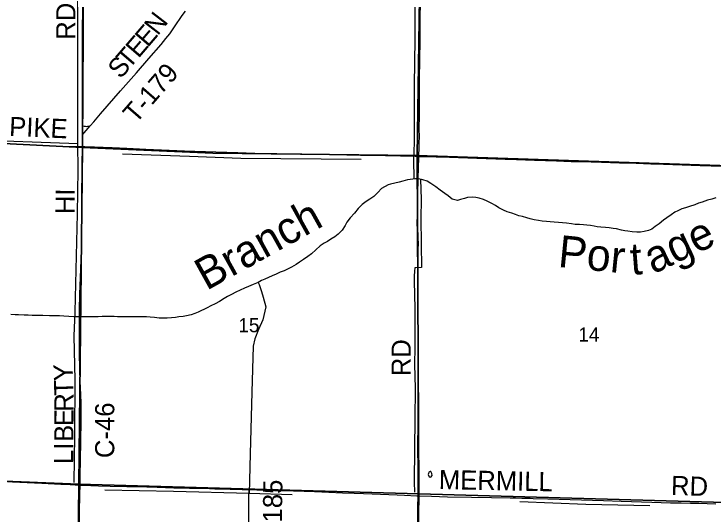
# Model space of a CAD drawing. Extents: x 1443599 to 1910620, y 1028088 to 1361369.
# Drawn here: x 1635252 to 1646210, y 1203271 to 1211112 of the extents above; entities that cross this region are included whole.
import ezdxf

# ---------------------------------------------------------------- set-up
doc = ezdxf.new("R2010")
doc.units = 0
for name, color, linetype in [('GM_X_County_Road', 7, 'Continuous'), ('GM_X_County_Road_Text', 7, 'Continuous'), ('GM_X_Major_River', 7, 'Continuous'), ('GM_X_Major_River_Text', 7, 'Continuous'), ('GM_X_Minor_Lake', 7, 'Continuous'), ('GM_X_Minor_River', 7, 'Continuous'), ('GM_X_Section', 7, 'Continuous'), ('GM_X_Section_Text', 7, 'Continuous'), ('GM_X_Township_Road', 7, 'Continuous'), ('GM_X_Township_Road_Text', 7, 'Continuous')]:
    doc.layers.add(name, color=color, linetype=linetype)

msp = doc.modelspace()

# ---------------------------------------------------------------- linework, layer by layer
at = {"layer": 'GM_X_County_Road'}
for points in [[(1636326, 1209364), (1636326, 1209402), (1636324, 1209664), (1636322, 1209911), (1636323, 1210239), (1636327, 1210830), (1636329, 1211223), (1636328, 1211667), (1636328, 1211831), (1636328, 1212060), (1636329, 1212471), (1636332, 1212848), (1636336, 1213242), (1636343, 1213685), (1636345, 1213980), (1636346, 1214309), (1636346, 1214359)], [(1636327, 1209223), (1636327, 1209238), (1636326, 1209364)], [(1636324, 1209037), (1636326, 1209139), (1636327, 1209223)], [(1636286, 1203739), (1636289, 1203889), (1636292, 1204135), (1636296, 1204414), (1636301, 1204758), (1636302, 1205021), (1636299, 1205152), (1636290, 1205366), (1636284, 1205546), (1636277, 1205808), (1636275, 1206136), (1636277, 1206333), (1636279, 1206481), (1636285, 1206727), (1636298, 1207121), (1636307, 1207416), (1636310, 1207629), (1636312, 1207859), (1636313, 1208187), (1636317, 1208745), (1636324, 1209037)], [(1630963, 1203950), (1631114, 1203944), (1631852, 1203916), (1632213, 1203905), (1632607, 1203891), (1633066, 1203876), (1633263, 1203871), (1633558, 1203859), (1633722, 1203854), (1633853, 1203850), (1634066, 1203841), (1634230, 1203834), (1634411, 1203827), (1634640, 1203820), (1634985, 1203805), (1635230, 1203792), (1635689, 1203770), (1635984, 1203755), (1636132, 1203748), (1636286, 1203739)], [(1636265, 1201763), (1636267, 1201969), (1636270, 1202215), (1636272, 1202395), (1636274, 1202625), (1636277, 1202920), (1636280, 1203380), (1636282, 1203528), (1636283, 1203593), (1636286, 1203739)], [(1636286, 1203739), (1636329, 1203737), (1636574, 1203728), (1636755, 1203725), (1637017, 1203719), (1637165, 1203715), (1637493, 1203707), (1637756, 1203699), (1638002, 1203692), (1638313, 1203684), (1638398, 1203682), (1638520, 1203679), (1638635, 1203676), (1638708, 1203674), (1638822, 1203672), (1638933, 1203668)], [(1638933, 1203668), (1639166, 1203659), (1639330, 1203655), (1639626, 1203647), (1639954, 1203637), (1640183, 1203629), (1640396, 1203620), (1640577, 1203614), (1640724, 1203610), (1640987, 1203599), (1641249, 1203587), (1641364, 1203581), (1641560, 1203572), (1641579, 1203572)], [(1641579, 1203572), (1641790, 1203564), (1642036, 1203556), (1642413, 1203549), (1642725, 1203545), (1643020, 1203540), (1643102, 1203538), (1643201, 1203536), (1643316, 1203533), (1643332, 1203533), (1643381, 1203531), (1643611, 1203525), (1644136, 1203509), (1644480, 1203499), (1644759, 1203489), (1645235, 1203472), (1645530, 1203464), (1645694, 1203460), (1645841, 1203457), (1645973, 1203454), (1646103, 1203450), (1646239, 1203448)]]:
    msp.add_lwpolyline(points, dxfattribs=at)
at = {"layer": 'GM_X_Major_River'}
for points in [[(1642533, 1208231), (1642483, 1208241), (1642425, 1208246), (1642353, 1208238), (1642303, 1208224), (1642243, 1208208), (1642192, 1208194), (1642113, 1208215), (1642047, 1208267), (1641995, 1208303), (1641925, 1208355), (1641857, 1208408), (1641779, 1208458), (1641719, 1208494), (1641651, 1208517), (1641585, 1208533), (1641537, 1208531), (1641495, 1208529), (1641411, 1208515), (1641340, 1208498), (1641284, 1208480), (1641214, 1208462), (1641144, 1208450), (1641108, 1208436), (1641003, 1208380), (1640949, 1208318), (1640885, 1208258), (1640823, 1208214), (1640764, 1208176), (1640702, 1208130), (1640642, 1208066), (1640580, 1207996), (1640513, 1207924), (1640463, 1207856), (1640437, 1207802), (1640390, 1207730), (1640328, 1207664), (1640272, 1207626), (1640210, 1207588), (1640159, 1207553), (1640107, 1207525), (1640043, 1207483), (1639979, 1207421), (1639910, 1207359), (1639852, 1207317), (1639784, 1207269), (1639720, 1207227), (1639668, 1207189), (1639597, 1207151), (1639533, 1207121), (1639479, 1207095), (1639419, 1207071), (1639355, 1207040), (1639294, 1207014), (1639238, 1206988), (1639178, 1206962), (1639124, 1206940), (1639074, 1206912), (1638997, 1206880), (1638921, 1206846), (1638861, 1206822), (1638795, 1206791), (1638725, 1206757), (1638656, 1206723), (1638594, 1206691), (1638540, 1206661), (1638468, 1206615), (1638402, 1206575), (1638331, 1206543), (1638277, 1206515), (1638137, 1206444), (1638085, 1206424), (1638024, 1206404), (1637954, 1206388), (1637900, 1206378), (1637830, 1206370), (1637780, 1206364), (1637719, 1206358), (1637652, 1206354), (1637595, 1206351), (1637525, 1206353), (1637453, 1206361), (1637385, 1206368), (1637327, 1206370), (1637253, 1206372), (1637137, 1206372), (1637063, 1206375), (1636989, 1206373), (1636939, 1206375), (1636874, 1206375), (1636818, 1206377), (1636760, 1206379), (1636684, 1206378), (1636630, 1206376), (1636570, 1206372), (1636496, 1206370), (1636442, 1206372), (1636392, 1206373), (1636336, 1206371), (1636191, 1206371), (1636109, 1206377)], [(1646238, 1208236), (1646177, 1208216), (1646109, 1208197), (1646025, 1208165), (1645967, 1208149), (1645907, 1208123), (1645824, 1208099), (1645762, 1208081), (1645708, 1208061), (1645646, 1208034), (1645594, 1208008), (1645540, 1207970), (1645473, 1207924), (1645419, 1207886), (1645349, 1207828), (1645289, 1207786), (1645236, 1207744), (1645184, 1207724), (1645118, 1207706), (1645060, 1207698), (1645000, 1207699), (1644930, 1207705), (1644862, 1207711), (1644812, 1207719), (1644760, 1207731), (1644685, 1207748), (1644631, 1207756), (1644567, 1207764), (1644511, 1207772), (1644439, 1207776), (1644383, 1207781), (1644333, 1207789), (1644279, 1207801), (1644221, 1207809), (1644165, 1207813), (1644103, 1207816), (1644039, 1207818), (1643977, 1207826), (1643902, 1207836), (1643840, 1207844), (1643778, 1207849), (1643710, 1207855), (1643644, 1207861), (1643588, 1207865), (1643520, 1207871), (1643462, 1207878), (1643392, 1207888), (1643330, 1207906), (1643278, 1207922), (1643212, 1207942), (1643154, 1207954), (1643102, 1207973), (1643046, 1207995), (1642974, 1208017), (1642912, 1208042), (1642844, 1208080), (1642788, 1208114), (1642732, 1208146), (1642660, 1208183), (1642602, 1208209), (1642533, 1208231)], [(1636109, 1206377), (1636031, 1206384), (1635967, 1206387), (1635913, 1206387), (1635862, 1206388), (1635807, 1206390), (1635703, 1206391), (1635629, 1206391), (1635583, 1206393), (1635536, 1206394), (1635472, 1206399), (1635409, 1206400), (1635324, 1206402), (1635270, 1206406), (1635204, 1206410)]]:
    msp.add_lwpolyline(points, dxfattribs=at)
at = {"layer": 'GM_X_Minor_Lake'}
msp.add_line((1641743, 1203922), (1641735, 1203906), dxfattribs=at)
msp.add_lwpolyline([(1641735, 1203906), (1641749, 1203868), (1641777, 1203862), (1641799, 1203888), (1641791, 1203922), (1641777, 1203950), (1641765, 1203954), (1641745, 1203944), (1641743, 1203922)], dxfattribs=at)
at = {"layer": 'GM_X_Minor_River'}
for points in [[(1636195, 1203782), (1636206, 1204512), (1636212, 1205388), (1636192, 1206068), (1636210, 1206453), (1636244, 1207985), (1636257, 1208675), (1636252, 1209078), (1636250, 1211116), (1636260, 1212297), (1636252, 1212329), (1636234, 1212353), (1636206, 1212359), (1636096, 1212364), (1635074, 1212403), (1635032, 1212407), (1635012, 1212419), (1634992, 1212473), (1635000, 1213063), (1633656, 1213123), (1633682, 1214414), (1631399, 1214513)], [(1641515, 1208530), (1641512, 1208832), (1641523, 1209103), (1641520, 1209636), (1641523, 1209997), (1641530, 1210717), (1641531, 1211301), (1641536, 1211507), (1641541, 1211802), (1641554, 1212189)], [(1636252, 1209078), (1634531, 1209143), (1632264, 1209266), (1631076, 1209326)], [(1636949, 1208924), (1637998, 1208885), (1638805, 1208854), (1640688, 1208840)], [(1641617, 1208525), (1641626, 1208208), (1641623, 1207919), (1641624, 1207508), (1641629, 1207145), (1641526, 1207137), (1641520, 1207085), (1641516, 1207009), (1641518, 1206931), (1641528, 1206502), (1641525, 1206133), (1641525, 1205900), (1641520, 1205627), (1641531, 1205256), (1641527, 1204765), (1641522, 1204310), (1641514, 1203786), (1641522, 1203630)], [(1639074, 1206912), (1639090, 1206881), (1639127, 1206767), (1639153, 1206681), (1639193, 1206531), (1639148, 1206328), (1639077, 1206174), (1639023, 1206030), (1638996, 1205912), (1638974, 1205192), (1638947, 1204231), (1638931, 1203607)], [(1639604, 1203587), (1638931, 1203607), (1637747, 1203639), (1636676, 1203662)], [(1643168, 1203484), (1644203, 1203439), (1645203, 1203418)]]:
    msp.add_lwpolyline(points, dxfattribs=at)
at = {"layer": 'GM_X_Section'}
for points in [[(1631066, 1214597), (1636357, 1214369), (1636323, 1209022), (1631058, 1209289)], [(1636357, 1214369), (1641642, 1214202), (1641565, 1208897), (1638364, 1208933), (1636323, 1209022)], [(1641642, 1214202), (1646994, 1214058), (1646934, 1208721), (1641565, 1208897)], [(1631058, 1209289), (1636323, 1209022), (1636269, 1203753), (1630978, 1203970)], [(1636323, 1209022), (1638364, 1208933), (1641565, 1208897), (1641589, 1203603), (1636269, 1203753)], [(1641565, 1208897), (1646934, 1208721), (1646935, 1203453), (1641589, 1203603)], [(1630978, 1203970), (1636269, 1203753), (1636212, 1198462), (1630935, 1198697)], [(1636269, 1203753), (1641589, 1203603), (1641511, 1198274), (1636212, 1198462)], [(1641589, 1203603), (1646935, 1203453), (1646877, 1198117), (1641511, 1198274)]]:
    msp.add_lwpolyline(points, close=True, dxfattribs=at)
at = {"layer": 'GM_X_Township_Road'}
for points in [[(1641590, 1208884), (1641590, 1208894), (1641594, 1209024), (1641596, 1209123), (1641598, 1209165), (1641597, 1209342), (1641598, 1209500), (1641599, 1209694), (1641599, 1209832), (1641601, 1210166), (1641604, 1210325), (1641606, 1210497), (1641608, 1210599), (1641610, 1210757), (1641611, 1210819), (1641612, 1210951), (1641612, 1211098), (1641614, 1211233)], [(1636446, 1209361), (1636501, 1209425), (1636608, 1209549), (1636921, 1209908), (1637170, 1210191), (1637364, 1210414), (1637557, 1210637), (1637630, 1210726), (1637690, 1210804), (1637766, 1210911), (1637887, 1211087), (1637935, 1211154)], [(1636326, 1209364), (1636349, 1209358), (1636367, 1209354), (1636384, 1209353), (1636402, 1209354), (1636419, 1209357), (1636446, 1209361)], [(1636327, 1209223), (1636351, 1209251), (1636383, 1209288), (1636446, 1209361)], [(1632364, 1209217), (1632380, 1209216), (1633118, 1209182), (1633691, 1209155), (1633888, 1209144), (1634134, 1209133), (1634511, 1209114), (1634740, 1209102), (1634937, 1209093), (1635347, 1209074), (1635544, 1209064), (1635773, 1209055), (1635953, 1209046), (1636101, 1209039), (1636216, 1209037), (1636324, 1209037)], [(1636324, 1209037), (1636363, 1209037), (1636511, 1209032), (1636790, 1209020), (1637019, 1209010), (1637314, 1208998), (1637560, 1208987), (1637921, 1208972), (1638413, 1208953), (1638757, 1208943), (1639020, 1208934), (1639364, 1208928), (1639561, 1208924), (1639758, 1208921), (1640234, 1208912), (1640463, 1208907), (1640677, 1208902), (1641070, 1208896), (1641530, 1208886), (1641590, 1208884)], [(1641579, 1203572), (1641579, 1203955), (1641578, 1204004), (1641577, 1204099), (1641576, 1204227), (1641576, 1204411), (1641577, 1204624), (1641578, 1204943), (1641577, 1205215), (1641577, 1205356), (1641577, 1205494), (1641578, 1205698), (1641579, 1206009), (1641579, 1206101), (1641578, 1206236), (1641580, 1206384), (1641580, 1206485), (1641578, 1206663), (1641577, 1206820), (1641577, 1207007), (1641576, 1207122), (1641579, 1207319), (1641580, 1207424), (1641582, 1207526), (1641580, 1207601), (1641579, 1207634), (1641578, 1207660), (1641577, 1207673), (1641572, 1207722), (1641568, 1207753), (1641567, 1207765), (1641566, 1207781), (1641565, 1207793), (1641565, 1207821), (1641566, 1207978), (1641567, 1208149), (1641570, 1208270), (1641577, 1208464), (1641580, 1208565), (1641584, 1208681), (1641590, 1208884)], [(1641590, 1208884), (1641664, 1208882), (1641858, 1208877), (1642071, 1208871), (1642497, 1208856), (1642940, 1208842), (1643120, 1208837), (1643399, 1208826), (1643744, 1208814), (1643973, 1208806), (1644285, 1208796), (1644449, 1208791), (1644728, 1208784), (1644990, 1208775), (1645220, 1208768), (1645417, 1208762), (1645712, 1208752), (1645991, 1208742), (1646335, 1208730), (1646778, 1208715), (1646909, 1208710), (1646985, 1208709)], [(1638920, 1202777), (1638925, 1202869), (1638925, 1203002), (1638927, 1203169), (1638930, 1203479), (1638930, 1203583), (1638932, 1203652), (1638933, 1203668)], [(1641536, 1200946), (1641538, 1201012), (1641538, 1201045), (1641540, 1201127), (1641541, 1201307), (1641543, 1201373), (1641546, 1201422), (1641546, 1201439), (1641543, 1201488), (1641549, 1201882), (1641549, 1202030), (1641558, 1202392), (1641561, 1202474), (1641570, 1202737), (1641575, 1202934), (1641575, 1203016), (1641575, 1203115), (1641574, 1203279), (1641576, 1203427), (1641578, 1203537), (1641579, 1203572)]]:
    msp.add_lwpolyline(points, dxfattribs=at)

# ---------------------------------------------------------------- texts
at = {"layer": 'GM_X_County_Road_Text'}
for s, rotation, p in [('RD', 90, (1636213, 1210709)), ('HI', 89.4157, (1636200, 1207978)), ('Y', 91.6796, (1636177, 1205369)), ('T', 91.9251, (1636184, 1205145)), ('R', 90.0096, (1636184, 1204888)), ('C-46', 90, (1636822, 1204162)), ('E', 89.5442, (1636183, 1204661)), ('B', 89.5358, (1636181, 1204415)), ('I', 89.5316, (1636180, 1204292)), ('L', 89.5329, (1636178, 1204067)), ('MERMILL', 358.8186, (1641900, 1203678)), ('RD', 358.041, (1645533, 1203586))]:
    msp.add_text(s, height=300, rotation=rotation, dxfattribs=at).set_placement(p)
at = {"layer": 'GM_X_Major_River_Text'}
for s, height, rotation, p in [('Branch', 500.3, 28.9782, (1638265, 1206777)), ('age', 500.3, 25.323, (1645259, 1207037)), ('Por', 500.2, 354.3251, (1643757, 1207155)), ('t', 500, 4.3249, (1644915, 1207027))]:
    msp.add_text(s, height=height, rotation=rotation, dxfattribs=at).set_placement(p)
at = {"layer": 'GM_X_Section_Text'}
for s, p in [('15', (1638765, 1206132)), ('14', (1644087, 1205986))]:
    msp.add_text(s, height=221, rotation=0, dxfattribs=at).set_placement(p)
at = {"layer": 'GM_X_Township_Road_Text'}
for s, rotation, p in [('N', 52.3497, (1637503, 1210762)), ('E', 49.3942, (1637346, 1210578)), ('E', 49.3138, (1637200, 1210408)), ('T', 49.3109, (1637053, 1210238)), ('S', 49.308, (1636921, 1210084)), ('T-179', 48.9734, (1637159, 1209385)), ('PIKE', 357.5724, (1635172, 1209204)), ('RD', 90, (1641463, 1205443)), ('T-185', 89.442, (1639444, 1202775))]:
    msp.add_text(s, height=300, rotation=rotation, dxfattribs=at).set_placement(p)

doc.saveas('drawing.dxf')
